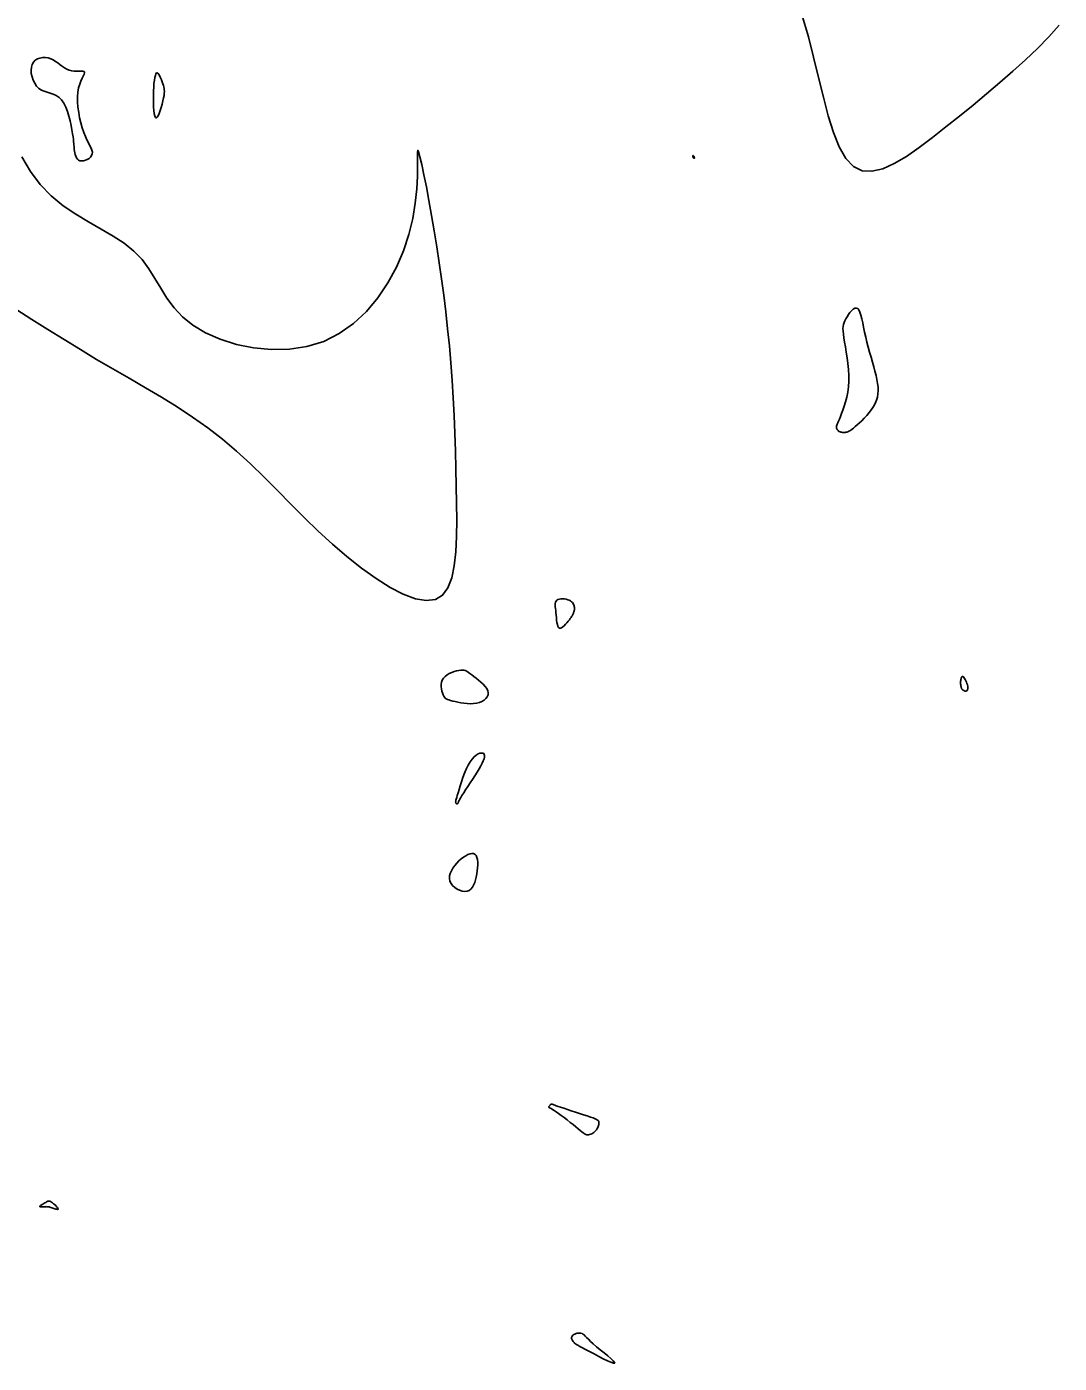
# Model space of a CAD drawing. Extents: x 3040093 to 3056816, y 408076 to 509144.
# Drawn here: x 3046808.1 to 3046864.1, y 435667.9 to 435740.4 of the extents above; entities that cross this region are included whole.
import ezdxf

# ---------------------------------------------------------------- set-up
doc = ezdxf.new("R2010")
doc.units = 0
doc.layers.add('V-CHAN-CONT-EL17', color=7, linetype='Continuous')

msp = doc.modelspace()

# ---------------------------------------------------------------- linework, layer by layer
at = {"layer": 'V-CHAN-CONT-EL17'}
for points in [[(3046850.202, 435740.99), (3046850.517, 435739.907), (3046850.803, 435738.801), (3046851.071, 435737.697), (3046851.332, 435736.626), (3046851.598, 435735.619), (3046851.882, 435734.708), (3046852.196, 435733.924), (3046852.551, 435733.298), (3046852.961, 435732.862), (3046853.435, 435732.636), (3046853.966, 435732.606), (3046854.55, 435732.742), (3046855.177, 435733.021), (3046855.842, 435733.413), (3046856.535, 435733.894), (3046857.25, 435734.436), (3046857.98, 435735.014), (3046858.717, 435735.603), (3046859.454, 435736.201), (3046860.187, 435736.805), (3046860.908, 435737.416), (3046861.611, 435738.031), (3046862.291, 435738.651), (3046862.941, 435739.275), (3046863.555, 435739.902), (3046864.126, 435740.529)], [(3046807.524, 435725.116), (3046808.395, 435724.572), (3046809.27, 435724.023), (3046810.149, 435723.475), (3046811.03, 435722.932), (3046811.913, 435722.4), (3046812.797, 435721.882), (3046813.679, 435721.372), (3046814.555, 435720.863), (3046815.422, 435720.348), (3046816.277, 435719.819), (3046817.116, 435719.268), (3046817.936, 435718.69), (3046818.732, 435718.075), (3046819.503, 435717.42), (3046820.255, 435716.731), (3046820.992, 435716.017), (3046821.723, 435715.286), (3046822.452, 435714.547), (3046823.187, 435713.81), (3046823.934, 435713.084), (3046824.7, 435712.377), (3046825.487, 435711.7), (3046826.281, 435711.071), (3046827.068, 435710.508), (3046827.828, 435710.031), (3046828.547, 435709.66), (3046829.207, 435709.414), (3046829.791, 435709.311), (3046830.284, 435709.371), (3046830.672, 435709.607), (3046830.964, 435710.005), (3046831.173, 435710.542), (3046831.312, 435711.198), (3046831.395, 435711.952), (3046831.435, 435712.783), (3046831.444, 435713.669), (3046831.435, 435714.59), (3046831.421, 435715.527), (3046831.401, 435716.475), (3046831.375, 435717.429), (3046831.342, 435718.388), (3046831.301, 435719.348), (3046831.252, 435720.307), (3046831.193, 435721.26), (3046831.123, 435722.205), (3046831.043, 435723.14), (3046830.951, 435724.064), (3046830.85, 435724.976), (3046830.739, 435725.878), (3046830.62, 435726.768), (3046830.494, 435727.646), (3046830.361, 435728.514), (3046830.222, 435729.369), (3046830.078, 435730.209), (3046829.934, 435731.013), (3046829.795, 435731.758), (3046829.664, 435732.419), (3046829.548, 435732.973), (3046829.45, 435733.395), (3046829.375, 435733.662), (3046829.328, 435733.749), (3046829.311, 435733.641), (3046829.312, 435733.354), (3046829.316, 435732.91), (3046829.307, 435732.333), (3046829.271, 435731.648), (3046829.192, 435730.877), (3046829.056, 435730.045), (3046828.847, 435729.174), (3046828.553, 435728.288), (3046828.174, 435727.407), (3046827.712, 435726.552), (3046827.168, 435725.744), (3046826.546, 435725.002), (3046825.847, 435724.346), (3046825.075, 435723.798), (3046824.23, 435723.377), (3046823.32, 435723.098), (3046822.366, 435722.955), (3046821.392, 435722.934), (3046820.425, 435723.025), (3046819.49, 435723.214), (3046818.612, 435723.489), (3046817.817, 435723.837), (3046817.13, 435724.248), (3046816.567, 435724.708), (3046816.108, 435725.205), (3046815.725, 435725.726), (3046815.389, 435726.261), (3046815.071, 435726.795), (3046814.742, 435727.318), (3046814.373, 435727.817), (3046813.937, 435728.279), (3046813.411, 435728.698), (3046812.811, 435729.087), (3046812.157, 435729.466), (3046811.471, 435729.855), (3046810.776, 435730.271), (3046810.092, 435730.735), (3046809.442, 435731.265), (3046808.848, 435731.882), (3046808.325, 435732.596), (3046807.86, 435733.398)]]:
    msp.add_lwpolyline(points, dxfattribs=at)
for points in [[(3046811.097, 435733.166), (3046811.198, 435733.175), (3046811.302, 435733.203), (3046811.405, 435733.247), (3046811.499, 435733.307), (3046811.579, 435733.379), (3046811.639, 435733.461), (3046811.674, 435733.55), (3046811.679, 435733.646), (3046811.656, 435733.75), (3046811.611, 435733.865), (3046811.548, 435733.994), (3046811.473, 435734.141), (3046811.388, 435734.309), (3046811.3, 435734.499), (3046811.212, 435734.716), (3046811.13, 435734.961), (3046811.055, 435735.228), (3046810.99, 435735.51), (3046810.938, 435735.801), (3046810.9, 435736.092), (3046810.878, 435736.378), (3046810.876, 435736.65), (3046810.895, 435736.902), (3046810.936, 435737.128), (3046810.994, 435737.328), (3046811.06, 435737.501), (3046811.127, 435737.649), (3046811.188, 435737.771), (3046811.236, 435737.87), (3046811.262, 435737.945), (3046811.26, 435737.996), (3046811.225, 435738.026), (3046811.158, 435738.039), (3046811.067, 435738.041), (3046810.956, 435738.038), (3046810.831, 435738.035), (3046810.697, 435738.038), (3046810.56, 435738.053), (3046810.424, 435738.086), (3046810.295, 435738.141), (3046810.172, 435738.213), (3046810.051, 435738.298), (3046809.932, 435738.389), (3046809.812, 435738.482), (3046809.688, 435738.57), (3046809.559, 435738.649), (3046809.423, 435738.712), (3046809.278, 435738.755), (3046809.129, 435738.776), (3046808.979, 435738.775), (3046808.836, 435738.75), (3046808.702, 435738.702), (3046808.584, 435738.629), (3046808.486, 435738.531), (3046808.414, 435738.407), (3046808.371, 435738.258), (3046808.357, 435738.09), (3046808.369, 435737.911), (3046808.407, 435737.727), (3046808.469, 435737.547), (3046808.553, 435737.379), (3046808.657, 435737.229), (3046808.78, 435737.106), (3046808.919, 435737.013), (3046809.071, 435736.945), (3046809.232, 435736.891), (3046809.396, 435736.841), (3046809.561, 435736.784), (3046809.721, 435736.712), (3046809.873, 435736.613), (3046810.012, 435736.479), (3046810.134, 435736.301), (3046810.241, 435736.088), (3046810.333, 435735.85), (3046810.41, 435735.596), (3046810.475, 435735.338), (3046810.529, 435735.086), (3046810.572, 435734.85), (3046810.606, 435734.641), (3046810.631, 435734.466), (3046810.65, 435734.323), (3046810.663, 435734.204), (3046810.672, 435734.106), (3046810.679, 435734.021), (3046810.685, 435733.943), (3046810.691, 435733.868), (3046810.698, 435733.79), (3046810.709, 435733.703), (3046810.725, 435733.61), (3046810.747, 435733.517), (3046810.777, 435733.427), (3046810.816, 435733.344), (3046810.867, 435733.272), (3046810.929, 435733.216), (3046811.006, 435733.18)], [(3046814.988, 435736.522), (3046814.993, 435736.299), (3046815.003, 435736.088), (3046815.019, 435735.896), (3046815.041, 435735.733), (3046815.069, 435735.607), (3046815.104, 435735.527), (3046815.146, 435735.5), (3046815.194, 435735.533), (3046815.247, 435735.618), (3046815.303, 435735.744), (3046815.359, 435735.898), (3046815.413, 435736.071), (3046815.463, 435736.251), (3046815.506, 435736.427), (3046815.541, 435736.587), (3046815.566, 435736.724), (3046815.581, 435736.839), (3046815.586, 435736.937), (3046815.583, 435737.024), (3046815.572, 435737.104), (3046815.554, 435737.183), (3046815.53, 435737.264), (3046815.5, 435737.354), (3046815.464, 435737.456), (3046815.425, 435737.563), (3046815.383, 435737.67), (3046815.339, 435737.768), (3046815.294, 435737.852), (3046815.25, 435737.913), (3046815.207, 435737.945), (3046815.167, 435737.94), (3046815.13, 435737.894), (3046815.097, 435737.809), (3046815.068, 435737.69), (3046815.043, 435737.542), (3046815.022, 435737.368), (3046815.006, 435737.175), (3046814.995, 435736.966), (3046814.989, 435736.747)], [(3046844.328, 435733.31), (3046844.331, 435733.315), (3046844.333, 435733.323), (3046844.335, 435733.331), (3046844.335, 435733.342), (3046844.334, 435733.353), (3046844.331, 435733.366), (3046844.327, 435733.379), (3046844.322, 435733.392), (3046844.315, 435733.406), (3046844.307, 435733.42), (3046844.299, 435733.432), (3046844.291, 435733.443), (3046844.282, 435733.452), (3046844.274, 435733.458), (3046844.267, 435733.462), (3046844.261, 435733.462), (3046844.257, 435733.459), (3046844.253, 435733.454), (3046844.25, 435733.447), (3046844.248, 435733.438), (3046844.248, 435733.429), (3046844.248, 435733.419), (3046844.248, 435733.408), (3046844.25, 435733.399), (3046844.252, 435733.39), (3046844.255, 435733.381), (3046844.259, 435733.372), (3046844.263, 435733.364), (3046844.268, 435733.356), (3046844.273, 435733.348), (3046844.278, 435733.341), (3046844.284, 435733.333), (3046844.29, 435733.326), (3046844.296, 435733.32), (3046844.302, 435733.314), (3046844.308, 435733.31), (3046844.314, 435733.307), (3046844.319, 435733.306), (3046844.323, 435733.307)], [(3046853.282, 435718.951), (3046853.412, 435719.075), (3046853.548, 435719.211), (3046853.685, 435719.359), (3046853.818, 435719.515), (3046853.943, 435719.677), (3046854.054, 435719.844), (3046854.146, 435720.013), (3046854.216, 435720.182), (3046854.265, 435720.354), (3046854.293, 435720.528), (3046854.303, 435720.708), (3046854.295, 435720.896), (3046854.273, 435721.092), (3046854.237, 435721.3), (3046854.189, 435721.52), (3046854.131, 435721.754), (3046854.065, 435722.001), (3046853.993, 435722.258), (3046853.918, 435722.522), (3046853.841, 435722.792), (3046853.766, 435723.065), (3046853.694, 435723.339), (3046853.628, 435723.612), (3046853.569, 435723.881), (3046853.516, 435724.139), (3046853.466, 435724.383), (3046853.418, 435724.604), (3046853.368, 435724.799), (3046853.315, 435724.96), (3046853.257, 435725.082), (3046853.192, 435725.158), (3046853.117, 435725.186), (3046853.035, 435725.17), (3046852.948, 435725.119), (3046852.86, 435725.039), (3046852.773, 435724.94), (3046852.69, 435724.829), (3046852.614, 435724.713), (3046852.548, 435724.6), (3046852.493, 435724.496), (3046852.451, 435724.397), (3046852.421, 435724.297), (3046852.402, 435724.19), (3046852.395, 435724.07), (3046852.4, 435723.931), (3046852.416, 435723.767), (3046852.444, 435723.573), (3046852.482, 435723.343), (3046852.527, 435723.082), (3046852.574, 435722.796), (3046852.621, 435722.492), (3046852.661, 435722.176), (3046852.693, 435721.854), (3046852.71, 435721.532), (3046852.71, 435721.216), (3046852.688, 435720.912), (3046852.649, 435720.622), (3046852.596, 435720.349), (3046852.532, 435720.094), (3046852.462, 435719.859), (3046852.39, 435719.646), (3046852.319, 435719.458), (3046852.254, 435719.295), (3046852.197, 435719.16), (3046852.15, 435719.05), (3046852.111, 435718.96), (3046852.081, 435718.888), (3046852.059, 435718.83), (3046852.044, 435718.783), (3046852.037, 435718.743), (3046852.037, 435718.707), (3046852.043, 435718.671), (3046852.056, 435718.636), (3046852.075, 435718.603), (3046852.098, 435718.571), (3046852.126, 435718.541), (3046852.158, 435718.514), (3046852.194, 435718.491), (3046852.233, 435718.471), (3046852.274, 435718.455), (3046852.317, 435718.444), (3046852.363, 435718.437), (3046852.41, 435718.434), (3046852.457, 435718.434), (3046852.506, 435718.439), (3046852.555, 435718.448), (3046852.605, 435718.46), (3046852.654, 435718.477), (3046852.706, 435718.499), (3046852.761, 435718.528), (3046852.821, 435718.567), (3046852.89, 435718.616), (3046852.969, 435718.677), (3046853.059, 435718.752), (3046853.163, 435718.843)], [(3046837.602, 435708.335), (3046837.643, 435708.393), (3046837.676, 435708.443), (3046837.703, 435708.487), (3046837.725, 435708.526), (3046837.742, 435708.562), (3046837.757, 435708.595), (3046837.771, 435708.628), (3046837.785, 435708.661), (3046837.797, 435708.695), (3046837.809, 435708.731), (3046837.819, 435708.768), (3046837.826, 435708.808), (3046837.831, 435708.85), (3046837.832, 435708.894), (3046837.828, 435708.942), (3046837.82, 435708.993), (3046837.807, 435709.045), (3046837.786, 435709.099), (3046837.758, 435709.151), (3046837.721, 435709.202), (3046837.675, 435709.25), (3046837.618, 435709.294), (3046837.549, 435709.331), (3046837.468, 435709.362), (3046837.378, 435709.385), (3046837.284, 435709.4), (3046837.188, 435709.406), (3046837.096, 435709.402), (3046837.01, 435709.389), (3046836.934, 435709.364), (3046836.874, 435709.329), (3046836.83, 435709.281), (3046836.802, 435709.223), (3046836.787, 435709.153), (3046836.783, 435709.072), (3046836.788, 435708.981), (3046836.798, 435708.879), (3046836.811, 435708.768), (3046836.825, 435708.648), (3046836.837, 435708.519), (3046836.849, 435708.387), (3046836.863, 435708.256), (3046836.88, 435708.133), (3046836.901, 435708.023), (3046836.929, 435707.931), (3046836.965, 435707.862), (3046837.011, 435707.823), (3046837.067, 435707.817), (3046837.132, 435707.84), (3046837.203, 435707.886), (3046837.277, 435707.95), (3046837.352, 435708.025), (3046837.424, 435708.107), (3046837.492, 435708.19), (3046837.552, 435708.267)], [(3046831.356, 435703.831), (3046831.505, 435703.799), (3046831.666, 435703.769), (3046831.836, 435703.743), (3046832.01, 435703.725), (3046832.185, 435703.718), (3046832.356, 435703.723), (3046832.519, 435703.745), (3046832.671, 435703.785), (3046832.807, 435703.841), (3046832.926, 435703.913), (3046833.023, 435703.997), (3046833.095, 435704.092), (3046833.14, 435704.196), (3046833.153, 435704.307), (3046833.133, 435704.422), (3046833.076, 435704.541), (3046832.99, 435704.66), (3046832.882, 435704.778), (3046832.758, 435704.893), (3046832.625, 435705.003), (3046832.493, 435705.106), (3046832.366, 435705.201), (3046832.254, 435705.285), (3046832.161, 435705.357), (3046832.084, 435705.417), (3046832.018, 435705.464), (3046831.957, 435705.501), (3046831.897, 435705.526), (3046831.833, 435705.54), (3046831.758, 435705.544), (3046831.668, 435705.537), (3046831.56, 435705.521), (3046831.437, 435705.495), (3046831.306, 435705.458), (3046831.172, 435705.41), (3046831.041, 435705.351), (3046830.919, 435705.28), (3046830.811, 435705.198), (3046830.724, 435705.103), (3046830.662, 435704.996), (3046830.623, 435704.881), (3046830.605, 435704.76), (3046830.603, 435704.638), (3046830.615, 435704.518), (3046830.637, 435704.404), (3046830.667, 435704.3), (3046830.701, 435704.208), (3046830.737, 435704.133), (3046830.776, 435704.072), (3046830.822, 435704.023), (3046830.875, 435703.982), (3046830.94, 435703.949), (3046831.018, 435703.92), (3046831.112, 435703.892), (3046831.224, 435703.863)], [(3046858.92, 435704.446), (3046858.941, 435704.432), (3046858.963, 435704.419), (3046858.987, 435704.409), (3046859.011, 435704.402), (3046859.035, 435704.398), (3046859.058, 435704.398), (3046859.081, 435704.403), (3046859.103, 435704.415), (3046859.124, 435704.432), (3046859.141, 435704.455), (3046859.155, 435704.485), (3046859.164, 435704.522), (3046859.169, 435704.566), (3046859.167, 435704.618), (3046859.158, 435704.677), (3046859.142, 435704.745), (3046859.119, 435704.817), (3046859.092, 435704.891), (3046859.06, 435704.963), (3046859.027, 435705.03), (3046858.992, 435705.089), (3046858.958, 435705.137), (3046858.926, 435705.17), (3046858.897, 435705.186), (3046858.871, 435705.186), (3046858.848, 435705.173), (3046858.828, 435705.148), (3046858.811, 435705.115), (3046858.798, 435705.074), (3046858.787, 435705.028), (3046858.779, 435704.98), (3046858.774, 435704.931), (3046858.772, 435704.883), (3046858.772, 435704.835), (3046858.775, 435704.789), (3046858.779, 435704.745), (3046858.785, 435704.703), (3046858.791, 435704.665), (3046858.799, 435704.63), (3046858.808, 435704.599), (3046858.817, 435704.572), (3046858.827, 435704.549), (3046858.839, 435704.528), (3046858.852, 435704.509), (3046858.866, 435704.492), (3046858.882, 435704.476), (3046858.9, 435704.461)], [(3046831.444, 435698.28), (3046831.456, 435698.28), (3046831.468, 435698.283), (3046831.479, 435698.288), (3046831.49, 435698.295), (3046831.5, 435698.303), (3046831.508, 435698.313), (3046831.514, 435698.325), (3046831.518, 435698.338), (3046831.523, 435698.355), (3046831.531, 435698.381), (3046831.546, 435698.417), (3046831.57, 435698.468), (3046831.607, 435698.537), (3046831.659, 435698.627), (3046831.729, 435698.742), (3046831.82, 435698.883), (3046831.927, 435699.047), (3046832.046, 435699.227), (3046832.173, 435699.418), (3046832.302, 435699.615), (3046832.429, 435699.812), (3046832.549, 435700.003), (3046832.658, 435700.182), (3046832.751, 435700.345), (3046832.827, 435700.491), (3046832.886, 435700.62), (3046832.928, 435700.732), (3046832.951, 435700.826), (3046832.955, 435700.904), (3046832.94, 435700.965), (3046832.906, 435701.008), (3046832.852, 435701.034), (3046832.781, 435701.041), (3046832.695, 435701.027), (3046832.599, 435700.99), (3046832.495, 435700.927), (3046832.386, 435700.836), (3046832.276, 435700.716), (3046832.166, 435700.564), (3046832.061, 435700.38), (3046831.962, 435700.171), (3046831.868, 435699.946), (3046831.781, 435699.713), (3046831.701, 435699.481), (3046831.63, 435699.26), (3046831.568, 435699.056), (3046831.516, 435698.88), (3046831.475, 435698.738), (3046831.443, 435698.627), (3046831.419, 435698.544), (3046831.403, 435698.483), (3046831.392, 435698.44), (3046831.386, 435698.41), (3046831.384, 435698.389), (3046831.385, 435698.373), (3046831.387, 435698.358), (3046831.39, 435698.344), (3046831.394, 435698.329), (3046831.4, 435698.316), (3046831.406, 435698.305), (3046831.414, 435698.295), (3046831.423, 435698.288), (3046831.433, 435698.282)], [(3046832.115, 435693.589), (3046832.211, 435693.66), (3046832.293, 435693.756), (3046832.362, 435693.874), (3046832.42, 435694.009), (3046832.467, 435694.157), (3046832.505, 435694.316), (3046832.537, 435694.481), (3046832.561, 435694.649), (3046832.578, 435694.816), (3046832.586, 435694.977), (3046832.583, 435695.127), (3046832.568, 435695.264), (3046832.54, 435695.382), (3046832.497, 435695.477), (3046832.437, 435695.545), (3046832.361, 435695.583), (3046832.269, 435695.592), (3046832.165, 435695.575), (3046832.052, 435695.534), (3046831.932, 435695.472), (3046831.809, 435695.392), (3046831.684, 435695.295), (3046831.561, 435695.185), (3046831.443, 435695.063), (3046831.333, 435694.933), (3046831.235, 435694.797), (3046831.155, 435694.656), (3046831.094, 435694.513), (3046831.058, 435694.371), (3046831.05, 435694.231), (3046831.074, 435694.097), (3046831.133, 435693.97), (3046831.222, 435693.853), (3046831.333, 435693.75), (3046831.461, 435693.663), (3046831.599, 435693.596), (3046831.74, 435693.553), (3046831.877, 435693.535), (3046832.004, 435693.546)], [(3046836.442, 435681.815), (3046836.458, 435681.805), (3046836.483, 435681.793), (3046836.521, 435681.774), (3046836.572, 435681.747), (3046836.641, 435681.707), (3046836.728, 435681.652), (3046836.835, 435681.579), (3046836.965, 435681.487), (3046837.111, 435681.379), (3046837.269, 435681.259), (3046837.433, 435681.133), (3046837.596, 435681.005), (3046837.754, 435680.88), (3046837.9, 435680.762), (3046838.029, 435680.657), (3046838.136, 435680.568), (3046838.224, 435680.494), (3046838.296, 435680.436), (3046838.356, 435680.391), (3046838.407, 435680.358), (3046838.453, 435680.337), (3046838.497, 435680.326), (3046838.544, 435680.324), (3046838.595, 435680.33), (3046838.651, 435680.343), (3046838.709, 435680.363), (3046838.768, 435680.39), (3046838.826, 435680.423), (3046838.883, 435680.461), (3046838.936, 435680.505), (3046838.984, 435680.554), (3046839.026, 435680.607), (3046839.061, 435680.664), (3046839.091, 435680.722), (3046839.114, 435680.78), (3046839.132, 435680.837), (3046839.145, 435680.892), (3046839.154, 435680.943), (3046839.157, 435680.989), (3046839.156, 435681.029), (3046839.146, 435681.064), (3046839.124, 435681.097), (3046839.087, 435681.129), (3046839.029, 435681.163), (3046838.948, 435681.2), (3046838.84, 435681.243), (3046838.7, 435681.294), (3046838.526, 435681.353), (3046838.327, 435681.42), (3046838.11, 435681.491), (3046837.884, 435681.564), (3046837.659, 435681.636), (3046837.444, 435681.705), (3046837.247, 435681.769), (3046837.078, 435681.824), (3046836.942, 435681.869), (3046836.839, 435681.904), (3046836.763, 435681.932), (3046836.709, 435681.952), (3046836.673, 435681.966), (3046836.651, 435681.976), (3046836.638, 435681.982), (3046836.628, 435681.987), (3046836.62, 435681.99), (3046836.611, 435681.992), (3046836.602, 435681.994), (3046836.593, 435681.995), (3046836.585, 435681.995), (3046836.576, 435681.994), (3046836.569, 435681.992), (3046836.562, 435681.99), (3046836.555, 435681.987), (3046836.549, 435681.983), (3046836.543, 435681.978), (3046836.537, 435681.972), (3046836.531, 435681.965), (3046836.523, 435681.956), (3046836.514, 435681.946), (3046836.504, 435681.934), (3046836.492, 435681.921), (3046836.479, 435681.906), (3046836.466, 435681.891), (3046836.454, 435681.876), (3046836.444, 435681.861), (3046836.437, 435681.847), (3046836.433, 435681.834), (3046836.435, 435681.823)], [(3046809.176, 435676.43), (3046809.218, 435676.429), (3046809.258, 435676.426), (3046809.298, 435676.421), (3046809.338, 435676.414), (3046809.38, 435676.403), (3046809.426, 435676.39), (3046809.477, 435676.373), (3046809.533, 435676.354), (3046809.593, 435676.333), (3046809.652, 435676.313), (3046809.707, 435676.297), (3046809.755, 435676.286), (3046809.793, 435676.282), (3046809.818, 435676.288), (3046809.825, 435676.306), (3046809.813, 435676.337), (3046809.784, 435676.38), (3046809.742, 435676.429), (3046809.69, 435676.484), (3046809.632, 435676.539), (3046809.572, 435676.592), (3046809.513, 435676.64), (3046809.459, 435676.68), (3046809.412, 435676.708), (3046809.372, 435676.725), (3046809.336, 435676.733), (3046809.303, 435676.732), (3046809.271, 435676.723), (3046809.237, 435676.708), (3046809.2, 435676.687), (3046809.157, 435676.662), (3046809.109, 435676.634), (3046809.056, 435676.604), (3046809.002, 435676.572), (3046808.951, 435676.541), (3046808.905, 435676.511), (3046808.867, 435676.484), (3046808.841, 435676.461), (3046808.829, 435676.442), (3046808.835, 435676.429), (3046808.855, 435676.422), (3046808.887, 435676.418), (3046808.929, 435676.418), (3046808.976, 435676.419), (3046809.028, 435676.423), (3046809.08, 435676.426), (3046809.13, 435676.429)], [(3046838.651, 435668.564), (3046838.892, 435668.437), (3046839.144, 435668.306), (3046839.391, 435668.182), (3046839.618, 435668.073), (3046839.808, 435667.989), (3046839.947, 435667.939), (3046840.017, 435667.933), (3046840.009, 435667.977), (3046839.932, 435668.064), (3046839.801, 435668.186), (3046839.631, 435668.332), (3046839.436, 435668.495), (3046839.231, 435668.664), (3046839.031, 435668.83), (3046838.852, 435668.984), (3046838.703, 435669.119), (3046838.584, 435669.233), (3046838.488, 435669.329), (3046838.411, 435669.407), (3046838.348, 435669.468), (3046838.292, 435669.514), (3046838.239, 435669.547), (3046838.183, 435669.566), (3046838.12, 435669.575), (3046838.052, 435669.572), (3046837.982, 435669.561), (3046837.913, 435669.542), (3046837.847, 435669.516), (3046837.788, 435669.485), (3046837.738, 435669.449), (3046837.701, 435669.41), (3046837.678, 435669.369), (3046837.669, 435669.327), (3046837.671, 435669.284), (3046837.683, 435669.242), (3046837.701, 435669.2), (3046837.725, 435669.161), (3046837.751, 435669.123), (3046837.779, 435669.089), (3046837.808, 435669.058), (3046837.84, 435669.028), (3046837.883, 435668.995), (3046837.941, 435668.956), (3046838.02, 435668.909), (3046838.125, 435668.849), (3046838.263, 435668.773), (3046838.437, 435668.678)]]:
    msp.add_lwpolyline(points, close=True, dxfattribs=at)

doc.saveas('drawing.dxf')
